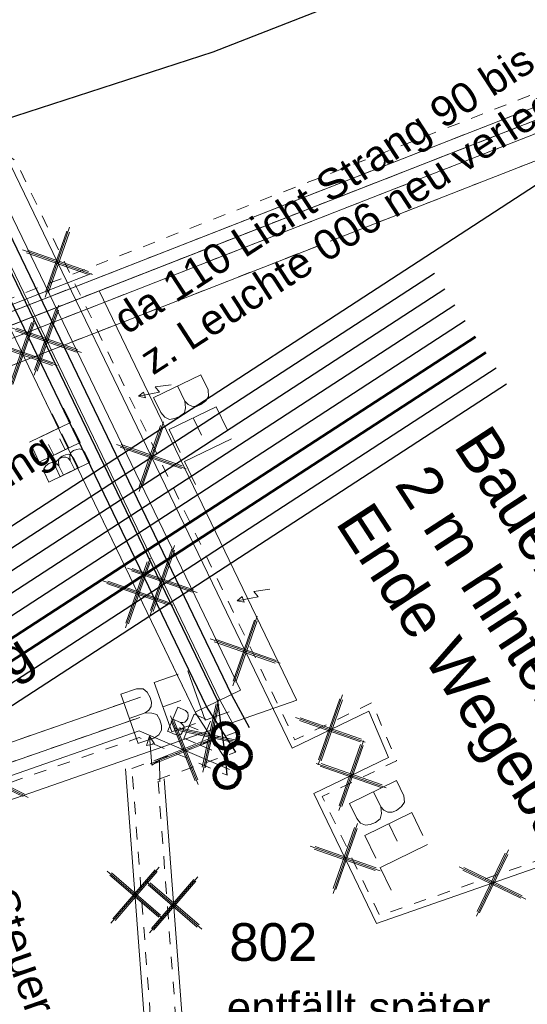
# Model space of a CAD drawing. Header units: metres. Extents: x -502 to 161, y -108 to 174.
# Tile 667 of 776: x -69.52 to -65.48, y 85.22 to 93.05. Entities that reach past the tile are written whole.
import ezdxf

# ---------------------------------------------------------------- set-up
doc = ezdxf.new("R2010")
doc.units = ezdxf.units.M
doc.header["$LTSCALE"] = 0.1
for name, pattern in [('102', [101.6, 101.6, 0]), ('2-1', [0.17, 0.06, -0.025, 0.06, -0.025]), ('202', [0.132, 0.0875, -0.019, 0.0065, -0.019]), ('3', [0.27, 0.1, -0.035, 0.1, -0.035])]:
    doc.linetypes.add(name, pattern=pattern)
for name, color, linetype in [('BRI31-005.05-5p02-Koordinierung Lageplan 4. BA ZOB West 2022-06-15', 7, 'Continuous'), ('BRI31-005.06-5f07-Koordinierung Lageplan 4. BA ZOB Fernbusbahnh', 7, 'Continuous'), ('BRI31-005.07-5f08-Koordinierung Lageplan 4. BA Radstation - Seeterrasse 2023-05-31', 7, 'Continuous'), ('BRI32-005.03-5f06-Koordinierung Schemaplan 4 BA ZOB Teilbereich 2 Ost - Bahnhofsallee 2023-01-21', 7, 'Continuous')]:
    doc.layers.add(name, color=color, linetype=linetype)
doc.styles.add('Arial', font='arial.ttf')

# ---------------------------------------------------------------- blocks, each defined once
blk = doc.blocks.new('10011')
at = {"color": 190, "linetype": 'Continuous', "lineweight": 13, "true_color": 0x7f00ff, "transparency": 33554687}
for p, q in [((4.302568, 0.608018), (4.469535, 0.6081)), ((4.302568, 0.608018), (4.304235, 0.088154)), ((4.655568, 0.608018), (4.907582, 0.608142)), ((4.655568, 0.608018), (4.657235, 0.088154)), ((5.008568, 0.608018), (5.010235, 0.088154)), ((4.302693, 0.352595), (4.469661, 0.352677)), ((4.655694, 0.352595), (4.847467, 0.352689)), ((4.302824, 0.088154), (4.469791, 0.088236)), ((4.655824, 0.088154), (4.907837, 0.088278)), ((5.008823, 0.088154), (5.260838, 0.088278))]:
    blk.add_line(p, q, dxfattribs=at)
at = {"color": 190, "linetype": 'Continuous', "lineweight": 13, "true_color": 0x7f00ff, "transparency": 33554687, "flags": 128}
blk.add_lwpolyline([(4.469535, 0.6081), (4.530396, 0.585559), (4.557445, 0.540477), (4.569467, 0.480368), (4.566462, 0.43228), (4.546926, 0.393209), (4.513866, 0.367663), (4.469661, 0.352677), (4.531898, 0.330094), (4.573975, 0.298537), (4.585997, 0.238428), (4.581489, 0.182827), (4.567964, 0.136242), (4.52739, 0.103182), (4.469791, 0.088236)], dxfattribs=at)
blk = doc.blocks.new('1003')
at = {"color": 3, "linetype": 'Continuous', "lineweight": 13, "true_color": 0x00ff00, "transparency": 33554687}
for p, q in [((5.102667, 1.052645), (4.881648, 0.379721)), ((4.881648, 0.379721), (5.169934, 0.447014)), ((5.169934, 0.447014), (4.929696, -0.46624)), ((0, 0), (10, 0)), ((4.929696, -0.46624), (4.862429, -0.177844)), ((4.862429, -0.177844), (5.121887, -0.216297)), ((5.121887, -0.216297), (4.929696, -0.46624))]:
    blk.add_line(p, q, dxfattribs=at)
blk = doc.blocks.new('1016')
at = {"color": 7, "linetype": 'Continuous', "lineweight": 9, "transparency": 33554687}
for p, q in [((0.703072, 0.277444), (1.257444, -0.276928)), ((1.257444, 0.277444), (0.703072, -0.276928))]:
    blk.add_line(p, q, dxfattribs=at)
at = {"color": 2, "linetype": 'Continuous', "lineweight": 20, "true_color": 0xffff00, "transparency": 33554687}
for p, q in [((1.212401, 0.25319), (0.727326, -0.231885)), ((0.727326, 0.232401), (1.212401, -0.252674)), ((0.748114, 0.25319), (1.23319, -0.231885)), ((1.23319, 0.232401), (0.748114, -0.252674))]:
    blk.add_line(p, q, dxfattribs=at)

msp = doc.modelspace()

# ---------------------------------------------------------------- linework, layer by layer
at = {"layer": 'BRI31-005.05-5p02-Koordinierung Lageplan 4. BA ZOB West 2022-06-15', "color": 3, "linetype": 'Continuous', "lineweight": 18, "true_color": 0x00ff00, "transparency": 33554687, "flags": 128}
msp.add_lwpolyline([(-68.8826, 90.8965), (-73.2841, 89.176), (-82.3221, 84.224), (-87.2061, 81.706), (-95.3491, 78.326), (-102.5731, 75.366)], dxfattribs=at)
at = {"layer": 'BRI31-005.06-5f07-Koordinierung Lageplan 4. BA ZOB Fernbusbahnh', "color": 3, "linetype": 'Continuous', "lineweight": 13, "true_color": 0x00ff00, "transparency": 33554687, "flags": 128}
msp.add_lwpolyline([(-68.8826, 90.8965), (-73.2841, 89.176), (-82.3221, 84.224), (-87.2061, 81.706), (-95.3491, 78.326), (-102.5731, 75.366)], dxfattribs=at)
at = {"layer": 'BRI31-005.06-5f07-Koordinierung Lageplan 4. BA ZOB Fernbusbahnh', "color": 7, "linetype": 'Continuous', "lineweight": 13, "transparency": 33554687, "flags": 128}
for points in [[(-337.0532, -53.9064), (-337.0532, -53.9064, 0.024076), (-333.1238, -51.3598), (-333.1238, -51.3598, -0.090571), (-316.4479, -43.4613, 0.047347), (-281.8414, -30.5866), (-279.0774, -29.2177, 0.045809), (-264.2236, -20.0711), (-198.5943, 29.1583, -0.054812), (-181.5862, 39.2166), (-181.5862, 39.2166, -0.038475), (-159.1772, 47.3364), (-159.1772, 47.3364, 0.039395), (-137.757, 55.1407), (-137.1917, 55.4002), (-137.1917, 55.4002, 0.064343), (-127.4456, 61.5203), (-127.4456, 61.5203), (-122.5713, 65.5358, -0.170872), (-88.3305, 78.0588), (-82.2819, 78.4363), (-80.567, 79.7085), (-70.9803, 86.8206), (-68.5554, 87.6664)], [(-279.0108, -29.3521, 0.045809), (-264.1336, -20.1911), (-198.5043, 29.0383), (-198.5043, 29.0383, -0.054812), (-181.5244, 39.0799), (-181.5244, 39.0799, -0.038475), (-159.1371, 47.1919), (-159.1371, 47.1919, 0.039395), (-137.6945, 55.0043), (-137.6945, 55.0043), (-137.129, 55.2639, 0.064344), (-127.3502, 61.4045), (-122.476, 65.42), (-122.476, 65.42, -0.17089), (-88.3249, 77.9089), (-88.3249, 77.9089), (-82.2282, 78.2893), (-80.4776, 79.5881), (-70.9093, 86.6865), (-68.5609, 87.5056)]]:
    msp.add_lwpolyline(points, format="xyb", dxfattribs=at)
at = {"layer": 'BRI31-005.07-5f08-Koordinierung Lageplan 4. BA Radstation - Seeterrasse 2023-05-31', "color": 190, "linetype": 'Continuous', "lineweight": 30, "true_color": 0x7f00ff, "transparency": 33554687}
msp.add_line((-75.6121, 85.107), (-58.91, 95.9652), dxfattribs=at)
msp.add_line((-75.6121, 85.107), (-58.91, 95.9652), dxfattribs=at)
at = {"layer": 'BRI31-005.07-5f08-Koordinierung Lageplan 4. BA Radstation - Seeterrasse 2023-05-31', "color": 3, "linetype": 'Continuous', "lineweight": 30, "true_color": 0x00ff00, "transparency": 33554687}
for p, q in [((-66.2182, 91.0348), (-78.8243, 82.8387)), ((-66.2182, 91.0348), (-78.8243, 82.8387)), ((-66.1365, 90.909), (-78.7603, 82.7014)), ((-66.1365, 90.909), (-78.7603, 82.7014)), ((-66.0547, 90.7833), (-78.6963, 82.5641)), ((-66.0547, 90.7833), (-78.6963, 82.5641)), ((-65.9729, 90.6575), (-78.6323, 82.4268)), ((-65.9729, 90.6575), (-78.6323, 82.4268))]:
    msp.add_line(p, q, dxfattribs=at)
at = {"layer": 'BRI31-005.07-5f08-Koordinierung Lageplan 4. BA Radstation - Seeterrasse 2023-05-31', "color": 1, "linetype": 'Continuous', "lineweight": 50, "true_color": 0xff0000, "transparency": 33554687}
for p, q in [((-74.5555, 84.8985), (-65.8912, 90.5317)), ((-74.5555, 84.8985), (-65.8912, 90.5317)), ((-74.4571, 84.7835), (-65.8094, 90.406)), ((-74.4571, 84.7835), (-65.8094, 90.406))]:
    msp.add_line(p, q, dxfattribs=at)
at = {"layer": 'BRI31-005.07-5f08-Koordinierung Lageplan 4. BA Radstation - Seeterrasse 2023-05-31', "color": 190, "linetype": '2-1', "lineweight": 13, "true_color": 0x7f00ff, "transparency": 33554687}
for p, q in [((-68.6229, 87.0995), (-67.6907, 87.4246)), ((-68.6229, 87.0995), (-67.6907, 87.4246)), ((-68.4159, 87.0128), (-67.7961, 87.229)), ((-68.4159, 87.0128), (-67.7961, 87.229)), ((-66.5269, 59.0125), (-68.6229, 87.0995)), ((-66.5269, 59.0125), (-68.6229, 87.0995)), ((-66.3238, 58.9775), (-68.4159, 87.0128)), ((-66.3238, 58.9775), (-68.4159, 87.0128))]:
    msp.add_line(p, q, dxfattribs=at)
at = {"layer": 'BRI31-005.07-5f08-Koordinierung Lageplan 4. BA Radstation - Seeterrasse 2023-05-31', "color": 255, "linetype": 'Continuous', "lineweight": 9, "transparency": 33554687}
for p, q in [((-68.6728, 87.0957), (-66.5768, 59.0088)), ((-68.6728, 87.0957), (-66.5768, 59.0088)), ((-68.366, 87.0165), (-66.2739, 58.9812)), ((-68.366, 87.0165), (-66.2739, 58.9812))]:
    msp.add_line(p, q, dxfattribs=at)
at = {"layer": 'BRI31-005.07-5f08-Koordinierung Lageplan 4. BA Radstation - Seeterrasse 2023-05-31', "color": 250, "linetype": '202', "lineweight": 20, "true_color": 0x333333, "transparency": 33554687, "flags": 128}
for points in [[(-70.0247, 90.6646), (-65.4511, 92.452), (-55.0821, 96.522), (-42.6441, 101.681), (-20.7951, 110.017), (-6.6431, 115.584), (-3.4031, 116.714), (2.0489, 118.862), (8.3629, 121.302), (16.1269, 124.322), (23.7789, 127.302), (31.9909, 130.502), (38.9179, 133.37), (40.6409, 134.576), (40.7549, 134.412), (39.0139, 133.194), (32.0649, 130.316), (23.8509, 127.116), (16.1989, 124.136), (8.4349, 121.116), (2.1209, 118.676), (-3.3331, 116.526), (-6.5731, 115.396), (-20.7231, 109.831), (-42.5701, 101.495), (-55.0081, 96.336), (-65.3791, 92.266), (-69.9494, 90.4795)], [(-70.0247, 90.6646), (-65.4511, 92.452), (-55.0821, 96.522), (-42.6441, 101.681), (-20.7951, 110.017), (-6.6431, 115.584), (-3.4031, 116.714), (2.0489, 118.862), (8.3629, 121.302), (16.1269, 124.322), (23.7789, 127.302), (31.9909, 130.502), (38.9179, 133.37), (40.6409, 134.576), (40.7549, 134.412), (39.0139, 133.194), (32.0649, 130.316), (23.8509, 127.116), (16.1989, 124.136), (8.4349, 121.116), (2.1209, 118.676), (-3.3331, 116.526), (-6.5731, 115.396), (-20.7231, 109.831), (-42.5701, 101.495), (-55.0081, 96.336), (-65.3791, 92.266), (-69.9494, 90.4795)], [(-169.7821, 35.816), (-164.9401, 37.647), (-156.9121, 41.076), (-147.2831, 45.145), (-141.2451, 48.064), (-136.3331, 50.73), (-132.3771, 55.512), (-127.5111, 61.662), (-125.4401, 64.186), (-122.6721, 66.481), (-120.3381, 67.894), (-117.0681, 69.455), (-110.1371, 72.307), (-102.5741, 75.367), (-95.3481, 78.327), (-87.2051, 81.706), (-82.3221, 84.224), (-73.2841, 89.176), (-65.3801, 92.266), (-55.0081, 96.337), (-42.5711, 101.496), (-24.2771, 108.475), (-23.6281, 108.616), (-22.7791, 108.939), (-21.2271, 109.532), (-20.7311, 109.828), (-6.5731, 115.397), (-3.3331, 116.527), (2.1199, 118.676), (8.4349, 121.116), (16.1989, 124.136), (23.8509, 127.116), (32.0649, 130.317), (39.0129, 133.194), (40.7549, 134.413), (40.9269, 134.167), (39.1589, 132.93), (32.1769, 130.039), (23.9589, 126.836), (16.3069, 123.856), (8.5429, 120.836), (2.2299, 118.396), (-3.2291, 116.245), (-6.4691, 115.115), (-20.5991, 109.558), (-21.0951, 109.262), (-22.6731, 108.659), (-23.5421, 108.328), (-24.1911, 108.187), (-42.4611, 101.218), (-54.8961, 96.059), (-65.2701, 91.986), (-73.1561, 88.904), (-82.1821, 83.96), (-87.0791, 81.434), (-95.2341, 78.049), (-102.4601, 75.089), (-110.0231, 72.029), (-116.9461, 69.181), (-120.1961, 67.63), (-122.4981, 66.235), (-125.2261, 63.974), (-127.2771, 61.474), (-132.1431, 55.324), (-136.1391, 50.494), (-141.1091, 47.796), (-147.1591, 44.871), (-156.7941, 40.8), (-164.8281, 37.369), (-169.6761, 35.536), (-169.7821, 35.816)], [(-169.7821, 35.816), (-164.9401, 37.647), (-156.9121, 41.076), (-147.2831, 45.145), (-141.2451, 48.064), (-136.3331, 50.73), (-132.3771, 55.512), (-127.5111, 61.662), (-125.4401, 64.186), (-122.6721, 66.481), (-120.3381, 67.894), (-117.0681, 69.455), (-110.1371, 72.307), (-102.5741, 75.367), (-95.3481, 78.327), (-87.2051, 81.706), (-82.3221, 84.224), (-73.2841, 89.176), (-65.3801, 92.266), (-55.0081, 96.337), (-42.5711, 101.496), (-24.2771, 108.475), (-23.6281, 108.616), (-22.7791, 108.939), (-21.2271, 109.532), (-20.7311, 109.828), (-6.5731, 115.397), (-3.3331, 116.527), (2.1199, 118.676), (8.4349, 121.116), (16.1989, 124.136), (23.8509, 127.116), (32.0649, 130.317), (39.0129, 133.194), (40.7549, 134.413), (40.9269, 134.167), (39.1589, 132.93), (32.1769, 130.039), (23.9589, 126.836), (16.3069, 123.856), (8.5429, 120.836), (2.2299, 118.396), (-3.2291, 116.245), (-6.4691, 115.115), (-20.5991, 109.558), (-21.0951, 109.262), (-22.6731, 108.659), (-23.5421, 108.328), (-24.1911, 108.187), (-42.4611, 101.218), (-54.8961, 96.059), (-65.2701, 91.986), (-73.1561, 88.904), (-82.1821, 83.96), (-87.0791, 81.434), (-95.2341, 78.049), (-102.4601, 75.089), (-110.0231, 72.029), (-116.9461, 69.181), (-120.1961, 67.63), (-122.4981, 66.235), (-125.2261, 63.974), (-127.2771, 61.474), (-132.1431, 55.324), (-136.1391, 50.494), (-141.1091, 47.796), (-147.1591, 44.871), (-156.7941, 40.8), (-164.8281, 37.369), (-169.6761, 35.536), (-169.7821, 35.816)], [(-69.9858, 90.5726), (-65.4151, 92.359), (-55.0451, 96.429), (-42.6071, 101.588), (-24.3061, 108.571), (-23.6481, 108.714), (-23.6061, 108.518), (-24.2481, 108.379), (-42.5331, 101.402), (-54.9711, 96.243), (-65.3431, 92.173), (-69.913, 90.3865)], [(-69.9858, 90.5726), (-65.4151, 92.359), (-55.0451, 96.429), (-42.6071, 101.588), (-24.3061, 108.571), (-23.6481, 108.714), (-23.6061, 108.518), (-24.2481, 108.379), (-42.5331, 101.402), (-54.9711, 96.243), (-65.3431, 92.173), (-69.913, 90.3865)]]:
    msp.add_lwpolyline(points, dxfattribs=at)
at = {"layer": 'BRI31-005.07-5f08-Koordinierung Lageplan 4. BA Radstation - Seeterrasse 2023-05-31', "color": 190, "linetype": 'Continuous', "lineweight": 30, "true_color": 0x7f00ff, "transparency": 33554687, "flags": 128}
for points in [[(-67.7961, 87.229), (-68.0291, 87.591), (-69.8741, 91.415), (-70.4001, 91.84), (-71.0981, 91.978), (-71.4281, 91.912), (-72.7341, 91.532), (-81.1341, 88.787), (-81.8171, 88.566), (-99.2421, 81.556), (-99.7091, 81.654), (-100.1101, 82.264), (-100.5571, 84.008), (-101.5081, 87.723), (-109.1201, 111.977), (-113.1851, 124.41), (-122.9391, 125.054), (-137.6481, 125.811), (-146.3071, 127.052), (-163.7871, 124.714), (-174.3411, 125.558), (-183.5081, 124)], [(-67.7961, 87.229), (-68.0291, 87.591), (-69.8741, 91.415), (-70.4001, 91.84), (-71.0981, 91.978), (-71.4281, 91.912), (-72.7341, 91.532), (-81.1341, 88.787), (-81.8171, 88.566), (-99.2421, 81.556), (-99.7091, 81.654), (-100.1101, 82.264), (-100.5571, 84.008), (-101.5081, 87.723), (-109.1201, 111.977), (-113.1851, 124.41), (-122.9391, 125.054), (-137.6481, 125.811), (-146.3071, 127.052), (-163.7871, 124.714), (-174.3411, 125.558), (-183.5081, 124)], [(-69.7441, 92.223), (-67.9771, 92.795), (-65.0971, 93.922), (-43.0211, 102.559), (-42.7871, 102.84), (-42.3881, 103.11)], [(-69.7441, 92.223), (-67.9771, 92.795), (-65.0971, 93.922), (-43.0211, 102.559), (-42.7871, 102.84), (-42.3881, 103.11)], [(-138.9361, 90.322), (-102.4001, 91.23), (-101.3161, 87.777), (-99.9241, 82.346), (-99.5871, 81.832), (-99.2601, 81.764), (-95.4401, 83.301), (-81.8911, 88.752), (-81.1711, 88.901), (-72.7711, 91.646), (-71.4611, 92.121), (-71.1161, 92.179), (-70.5501, 92.101), (-70.0111, 91.976), (-69.6761, 91.51), (-67.8311, 87.686), (-67.6907, 87.4246)], [(-138.9361, 90.322), (-102.4001, 91.23), (-101.3161, 87.777), (-99.9241, 82.346), (-99.5871, 81.832), (-99.2601, 81.764), (-95.4401, 83.301), (-81.8911, 88.752), (-81.1711, 88.901), (-72.7711, 91.646), (-71.4611, 92.121), (-71.1161, 92.179), (-70.5501, 92.101), (-70.0111, 91.976), (-69.6761, 91.51), (-67.8311, 87.686), (-67.6907, 87.4246)], [(-67.867, 87.0454), (-67.8781, 87.194), (-67.9391, 87.634), (-69.7841, 91.458), (-70.1131, 91.748)], [(-67.867, 87.0454), (-67.8781, 87.194), (-67.9391, 87.634), (-69.7841, 91.458), (-70.1131, 91.748)]]:
    msp.add_lwpolyline(points, dxfattribs=at)
at = {"layer": 'BRI31-005.07-5f08-Koordinierung Lageplan 4. BA Radstation - Seeterrasse 2023-05-31', "color": 255, "linetype": 'Continuous', "lineweight": 9, "transparency": 33554687, "flags": 128}
for points in [[(-183.4914, 123.9014), (-174.3367, 125.4573), (-163.7844, 124.6135), (-146.3076, 126.951), (-137.6578, 125.7114), (-122.945, 124.9542), (-113.2592, 124.3147), (-109.2153, 111.9465), (-101.6043, 87.6956), (-100.654, 83.9832), (-100.2028, 82.223), (-99.77, 81.5646), (-99.2329, 81.4519), (-81.783, 88.4719), (-81.1032, 88.6919), (-72.7046, 91.4364), (-71.4043, 91.8148), (-71.098, 91.876), (-70.4437, 91.7467), (-69.9544, 91.3513), (-68.1165, 87.542), (-67.8802, 87.1748)], [(-183.4914, 123.9014), (-174.3367, 125.4573), (-163.7844, 124.6135), (-146.3076, 126.951), (-137.6578, 125.7114), (-122.945, 124.9542), (-113.2592, 124.3147), (-109.2153, 111.9465), (-101.6043, 87.6956), (-100.654, 83.9832), (-100.2028, 82.223), (-99.77, 81.5646), (-99.2329, 81.4519), (-81.783, 88.4719), (-81.1032, 88.6919), (-72.7046, 91.4364), (-71.4043, 91.8148), (-71.098, 91.876), (-70.4437, 91.7467), (-69.9544, 91.3513), (-68.1165, 87.542), (-67.8802, 87.1748)], [(-67.7788, 87.3773), (-67.9202, 87.6406), (-69.7624, 91.4587), (-70.0704, 91.8871), (-70.5683, 92.0026), (-71.1146, 92.0778), (-71.4356, 92.0239), (-72.7385, 91.5514), (-81.1454, 88.8042), (-81.8621, 88.6559), (-95.4028, 83.2082), (-99.2509, 81.6599), (-99.648, 81.7425), (-100.0169, 82.3051), (-101.4123, 87.7496), (-102.473, 91.1282), (-138.9336, 90.222)], [(-67.7788, 87.3773), (-67.9202, 87.6406), (-69.7624, 91.4587), (-70.0704, 91.8871), (-70.5683, 92.0026), (-71.1146, 92.0778), (-71.4356, 92.0239), (-72.7385, 91.5514), (-81.1454, 88.8042), (-81.8621, 88.6559), (-95.4028, 83.2082), (-99.2509, 81.6599), (-99.648, 81.7425), (-100.0169, 82.3051), (-101.4123, 87.7496), (-102.473, 91.1282), (-138.9336, 90.222)], [(-68.9443, 91.0333), (-73.3473, 89.3124), (-82.3926, 84.3562), (-87.2692, 81.8424), (-95.4062, 78.4642), (-102.63, 75.5053), (-110.193, 72.4453), (-117.1284, 69.5927), (-120.4109, 68.0261), (-122.166, 66.963), (-122.6358, 66.8593), (-122.7636, 66.8426)], [(-68.9443, 91.0333), (-73.3473, 89.3124), (-82.3926, 84.3562), (-87.2692, 81.8424), (-95.4062, 78.4642), (-102.63, 75.5053), (-110.193, 72.4453), (-117.1284, 69.5927), (-120.4109, 68.0261), (-122.166, 66.963), (-122.6358, 66.8593), (-122.7636, 66.8426)]]:
    msp.add_lwpolyline(points, dxfattribs=at)
at = {"layer": 'BRI31-005.07-5f08-Koordinierung Lageplan 4. BA Radstation - Seeterrasse 2023-05-31', "color": 250, "linetype": '102', "lineweight": 13, "true_color": 0x333333, "transparency": 33554687, "flags": 128}
for points in [[(18.5229, 125.041), (18.5599, 124.733), (16.3069, 123.856), (8.5429, 120.836), (2.2299, 118.396), (-3.2291, 116.245), (-6.4691, 115.115), (-20.5991, 109.558), (-21.0951, 109.262), (-22.6731, 108.659), (-23.5421, 108.328), (-24.1911, 108.187), (-42.4611, 101.218), (-54.8961, 96.059), (-65.2701, 91.986), (-73.1561, 88.904), (-82.1821, 83.96), (-87.0791, 81.434), (-95.2341, 78.049), (-102.4601, 75.089), (-110.0231, 72.029), (-116.9461, 69.181), (-120.1961, 67.63), (-122.4981, 66.235), (-125.2261, 63.974), (-127.2771, 61.474), (-132.1431, 55.324), (-136.1391, 50.494), (-141.1091, 47.796), (-147.1591, 44.871), (-156.7941, 40.8), (-164.8281, 37.369), (-169.6761, 35.536), (-169.7821, 35.816), (-164.9401, 37.647), (-156.9121, 41.076), (-147.2831, 45.145), (-141.2451, 48.064), (-136.3331, 50.73), (-132.3771, 55.512), (-127.5111, 61.662), (-125.4401, 64.186), (-122.6721, 66.481), (-120.3381, 67.894), (-117.0681, 69.455), (-110.1371, 72.307), (-102.5741, 75.367), (-95.3481, 78.327), (-87.2051, 81.706), (-82.3221, 84.224), (-73.2841, 89.176), (-71.0607, 90.0451)], [(18.5229, 125.041), (18.5599, 124.733), (16.3069, 123.856), (8.5429, 120.836), (2.2299, 118.396), (-3.2291, 116.245), (-6.4691, 115.115), (-20.5991, 109.558), (-21.0951, 109.262), (-22.6731, 108.659), (-23.5421, 108.328), (-24.1911, 108.187), (-42.4611, 101.218), (-54.8961, 96.059), (-65.2701, 91.986), (-73.1561, 88.904), (-82.1821, 83.96), (-87.0791, 81.434), (-95.2341, 78.049), (-102.4601, 75.089), (-110.0231, 72.029), (-116.9461, 69.181), (-120.1961, 67.63), (-122.4981, 66.235), (-125.2261, 63.974), (-127.2771, 61.474), (-132.1431, 55.324), (-136.1391, 50.494), (-141.1091, 47.796), (-147.1591, 44.871), (-156.7941, 40.8), (-164.8281, 37.369), (-169.6761, 35.536), (-169.7821, 35.816), (-164.9401, 37.647), (-156.9121, 41.076), (-147.2831, 45.145), (-141.2451, 48.064), (-136.3331, 50.73), (-132.3771, 55.512), (-127.5111, 61.662), (-125.4401, 64.186), (-122.6721, 66.481), (-120.3381, 67.894), (-117.0681, 69.455), (-110.1371, 72.307), (-102.5741, 75.367), (-95.3481, 78.327), (-87.2051, 81.706), (-82.3221, 84.224), (-73.2841, 89.176), (-71.0607, 90.0451)], [(-71.0607, 90.0451), (-65.3801, 92.266), (-55.0081, 96.337), (-42.5711, 101.496), (-24.2771, 108.475), (-23.6281, 108.616), (-22.7791, 108.939), (-21.2271, 109.532), (-20.7311, 109.828), (-6.5731, 115.397), (-3.3331, 116.527), (2.1199, 118.676), (8.4349, 121.116), (16.1989, 124.136), (18.5229, 125.041)], [(-71.0607, 90.0451), (-65.3801, 92.266), (-55.0081, 96.337), (-42.5711, 101.496), (-24.2771, 108.475), (-23.6281, 108.616), (-22.7791, 108.939), (-21.2271, 109.532), (-20.7311, 109.828), (-6.5731, 115.397), (-3.3331, 116.527), (2.1199, 118.676), (8.4349, 121.116), (16.1989, 124.136), (18.5229, 125.041)]]:
    msp.add_lwpolyline(points, dxfattribs=at)
at = {"layer": 'BRI31-005.07-5f08-Koordinierung Lageplan 4. BA Radstation - Seeterrasse 2023-05-31', "color": 3, "linetype": 'Continuous', "lineweight": 13, "true_color": 0x00ff00, "transparency": 33554687, "flags": 128}
for points in [[(-12.1155, 113.3238), (-20.7591, 109.924), (-42.6071, 101.588), (-55.0451, 96.429), (-65.4151, 92.359), (-68.9261, 90.9867)], [(-12.1155, 113.3238), (-20.7591, 109.924), (-42.6071, 101.588), (-55.0451, 96.429), (-65.4151, 92.359), (-68.9261, 90.9867)], [(-11.8646, 113.3149), (-20.7231, 109.831), (-21.2211, 109.534), (-21.6201, 109.382), (-22.8101, 108.927), (-23.6112, 108.5966), (-24.2771, 108.475), (-42.5701, 101.495), (-55.0081, 96.336), (-65.3791, 92.266), (-68.8826, 90.8965)], [(-11.8646, 113.3149), (-20.7231, 109.831), (-21.2211, 109.534), (-21.6201, 109.382), (-22.8101, 108.927), (-23.6112, 108.5966), (-24.2771, 108.475), (-42.5701, 101.495), (-55.0081, 96.336), (-65.3791, 92.266), (-68.8826, 90.8965)], [(-68.9261, 90.9867), (-73.3261, 89.267), (-82.3691, 84.312), (-87.2481, 81.797), (-95.3871, 78.418), (-102.6111, 75.459), (-110.1741, 72.399), (-117.1081, 69.547), (-120.3871, 67.982), (-122.1471, 66.916), (-122.6271, 66.81), (-122.7571, 66.793)], [(-68.9261, 90.9867), (-73.3261, 89.267), (-82.3691, 84.312), (-87.2481, 81.797), (-95.3871, 78.418), (-102.6111, 75.459), (-110.1741, 72.399), (-117.1081, 69.547), (-120.3871, 67.982), (-122.1471, 66.916), (-122.6271, 66.81), (-122.7571, 66.793)], [(-68.8826, 90.8965), (-73.2841, 89.176), (-82.3221, 84.224), (-87.2061, 81.706), (-95.3491, 78.326), (-102.5731, 75.366)], [(-68.8826, 90.8965), (-73.2841, 89.176), (-82.3221, 84.224), (-87.2061, 81.706), (-95.3491, 78.326), (-102.5731, 75.366)]]:
    msp.add_lwpolyline(points, dxfattribs=at)
at = {"layer": 'BRI31-005.07-5f08-Koordinierung Lageplan 4. BA Radstation - Seeterrasse 2023-05-31', "color": 250, "linetype": '102', "lineweight": 9, "true_color": 0x333333, "transparency": 33554687, "flags": 128}
for points in [[(-169.8181, 35.91), (-164.9771, 37.739), (-156.9521, 41.168), (-147.3241, 45.237), (-141.2911, 48.153), (-136.3971, 50.809), (-132.4541, 55.575), (-127.5881, 61.725), (-125.5121, 64.257), (-122.7311, 66.562), (-120.3871, 67.982), (-117.1081, 69.547), (-110.1741, 72.399), (-102.6111, 75.459), (-95.3871, 78.418), (-87.2481, 81.797), (-82.3691, 84.312), (-73.3261, 89.267), (-65.4151, 92.359), (-55.0451, 96.429), (-42.6071, 101.588), (-24.3061, 108.571), (-23.6481, 108.714), (-23.6061, 108.518), (-24.2481, 108.379), (-42.5331, 101.402), (-54.9711, 96.243), (-65.3431, 92.173), (-73.2421, 89.085), (-82.2751, 84.136), (-87.1641, 81.615), (-95.3111, 78.234), (-102.5351, 75.273), (-110.0981, 72.213), (-117.0261, 69.365), (-120.2911, 67.806), (-122.6151, 66.398), (-125.3701, 64.115), (-127.4321, 61.599), (-132.2981, 55.449), (-136.2671, 50.651), (-141.1991, 47.975), (-147.2421, 45.055), (-156.8741, 40.984), (-164.9031, 37.553), (-169.7481, 35.722), (-169.8181, 35.91)], [(-169.8181, 35.91), (-164.9771, 37.739), (-156.9521, 41.168), (-147.3241, 45.237), (-141.2911, 48.153), (-136.3971, 50.809), (-132.4541, 55.575), (-127.5881, 61.725), (-125.5121, 64.257), (-122.7311, 66.562), (-120.3871, 67.982), (-117.1081, 69.547), (-110.1741, 72.399), (-102.6111, 75.459), (-95.3871, 78.418), (-87.2481, 81.797), (-82.3691, 84.312), (-73.3261, 89.267), (-65.4151, 92.359), (-55.0451, 96.429), (-42.6071, 101.588), (-24.3061, 108.571), (-23.6481, 108.714), (-23.6061, 108.518), (-24.2481, 108.379), (-42.5331, 101.402), (-54.9711, 96.243), (-65.3431, 92.173), (-73.2421, 89.085), (-82.2751, 84.136), (-87.1641, 81.615), (-95.3111, 78.234), (-102.5351, 75.273), (-110.0981, 72.213), (-117.0261, 69.365), (-120.2911, 67.806), (-122.6151, 66.398), (-125.3701, 64.115), (-127.4321, 61.599), (-132.2981, 55.449), (-136.2671, 50.651), (-141.1991, 47.975), (-147.2421, 45.055), (-156.8741, 40.984), (-164.9031, 37.553), (-169.7481, 35.722), (-169.8181, 35.91)], [(-68.1191, 87.547), (-69.9641, 91.371), (-69.6041, 91.545), (-67.7591, 87.721), (-68.1191, 87.547)], [(-68.1191, 87.547), (-69.9641, 91.371), (-69.6041, 91.545), (-67.7591, 87.721), (-68.1191, 87.547)]]:
    msp.add_lwpolyline(points, dxfattribs=at)
at = {"layer": 'BRI31-005.07-5f08-Koordinierung Lageplan 4. BA Radstation - Seeterrasse 2023-05-31', "color": 255, "linetype": 'Continuous', "lineweight": 9, "transparency": 33554687, "flags": 128}
for points in [[(0.4166, 108.0286), (0.8514, 106.9258), (0.8514, 106.9258, -0.003698), (-15.6521, 100.5598), (-15.6521, 100.5598), (-19.5931, 102.3354), (-19.7137, 103.8327), (-20.1124, 103.8006), (-19.9799, 102.1556), (-33.1149, 97.5744), (-42.3385, 94.3573), (-42.8125, 95.7163), (-43.1902, 95.5846), (-42.7162, 94.2256), (-66.6785, 85.868), (-67.1763, 86.8997), (-66.5836, 87.1856), (-66.7406, 87.554), (-67.3501, 87.2599), (-69.5875, 91.8972), (-70.8396, 92.7192)], [(0.4166, 108.0286), (0.8514, 106.9258), (0.8514, 106.9258, -0.003698), (-15.6521, 100.5598), (-15.6521, 100.5598), (-19.5931, 102.3354), (-19.7137, 103.8327), (-20.1124, 103.8006), (-19.9799, 102.1556), (-33.1149, 97.5744), (-42.3385, 94.3573), (-42.8125, 95.7163), (-43.1902, 95.5846), (-42.7162, 94.2256), (-66.6785, 85.868), (-67.1763, 86.8997), (-66.5836, 87.1856), (-66.7406, 87.554), (-67.3501, 87.2599), (-69.5875, 91.8972), (-70.8396, 92.7192)], [(-67.8473, 87.0913), (-68.5646, 87.3984), (-70.8619, 86.5971), (-80.418, 79.5077), (-82.1924, 78.1914), (-88.3211, 77.8089, 0.170942), (-122.4189, 65.3375), (-127.2914, 61.3235), (-127.2914, 61.3235, -0.064309), (-137.087, 55.1731), (-137.087, 55.1731), (-137.6528, 54.9135), (-137.6528, 54.9135, -0.039396), (-159.1106, 47.0954), (-159.1106, 47.0954, 0.038849), (-181.6942, 38.8932)], [(-67.8473, 87.0913), (-68.5646, 87.3984), (-70.8619, 86.5971), (-80.418, 79.5077), (-82.1924, 78.1914), (-88.3211, 77.8089, 0.170942), (-122.4189, 65.3375), (-127.2914, 61.3235), (-127.2914, 61.3235, -0.064309), (-137.087, 55.1731), (-137.087, 55.1731), (-137.6528, 54.9135), (-137.6528, 54.9135, -0.039396), (-159.1106, 47.0954), (-159.1106, 47.0954, 0.038849), (-181.6942, 38.8932)]]:
    msp.add_lwpolyline(points, format="xyb", dxfattribs=at)
at = {"layer": 'BRI31-005.07-5f08-Koordinierung Lageplan 4. BA Radstation - Seeterrasse 2023-05-31', "color": 190, "linetype": '3', "lineweight": 13, "true_color": 0x7f00ff, "transparency": 33554687, "flags": 128}
for points in [[(-70.8121, 92.761), (-69.5484, 91.9314), (-67.3268, 87.3267), (-66.7152, 87.6218), (-66.5189, 87.1613), (-67.1095, 86.8764), (-66.6529, 85.9299), (-42.7799, 94.2563), (-43.2539, 95.6153), (-42.7818, 95.78), (-42.3078, 94.421), (-33.1313, 97.6216), (-20.0328, 102.1901), (-20.1663, 103.8464), (-19.6679, 103.8866), (-19.5456, 102.3689), (-15.6504, 100.6138), (-15.6504, 100.6138, 0.003683), (0.7865, 106.9539), (0.7865, 106.9539), (0.3701, 108.0102)], [(-70.8121, 92.761), (-69.5484, 91.9314), (-67.3268, 87.3267), (-66.7152, 87.6218), (-66.5189, 87.1613), (-67.1095, 86.8764), (-66.6529, 85.9299), (-42.7799, 94.2563), (-43.2539, 95.6153), (-42.7818, 95.78), (-42.3078, 94.421), (-33.1313, 97.6216), (-20.0328, 102.1901), (-20.1663, 103.8464), (-19.6679, 103.8866), (-19.5456, 102.3689), (-15.6504, 100.6138), (-15.6504, 100.6138, 0.003683), (0.7865, 106.9539), (0.7865, 106.9539), (0.3701, 108.0102)], [(-181.4626, 38.9432), (-181.4626, 38.9432, -0.038479), (-159.0944, 47.048), (-159.0944, 47.048, 0.039391), (-137.632, 54.868), (-137.0663, 55.1276), (-137.0663, 55.1276, 0.06431), (-127.2596, 61.2849), (-127.2596, 61.2849), (-122.3806, 65.3043), (-122.3806, 65.3043, -0.170908), (-88.3193, 77.7589), (-88.3193, 77.7589), (-82.1746, 78.1424), (-80.3883, 79.4676), (-70.8383, 86.5524), (-68.5665, 87.3448), (-67.867, 87.0454)], [(-181.4626, 38.9432), (-181.4626, 38.9432, -0.038479), (-159.0944, 47.048), (-159.0944, 47.048, 0.039391), (-137.632, 54.868), (-137.0663, 55.1276), (-137.0663, 55.1276, 0.06431), (-127.2596, 61.2849), (-127.2596, 61.2849), (-122.3806, 65.3043), (-122.3806, 65.3043, -0.170908), (-88.3193, 77.7589), (-88.3193, 77.7589), (-82.1746, 78.1424), (-80.3883, 79.4676), (-70.8383, 86.5524), (-68.5665, 87.3448), (-67.867, 87.0454)]]:
    msp.add_lwpolyline(points, format="xyb", dxfattribs=at)
at = {"layer": 'BRI31-005.07-5f08-Koordinierung Lageplan 4. BA Radstation - Seeterrasse 2023-05-31', "color": 32, "linetype": 'Continuous', "lineweight": 30, "true_color": 0xcc6600, "transparency": 33554687, "flags": 128}
msp.add_lwpolyline([(-65.7276, 90.2802), (-74.3588, 84.6685), (-75.3152, 83.6051, 0.225923), (-75.5962, 82.6571), (-75.2207, 80.274, 0.036988), (-74.9524, 79.1293), (-74.9524, 79.1293, -0.026796), (-74.6605, 77.9888), (-74.6605, 77.9888), (-73.7301, 73.3267), (-72.9583, 69.4599), (-70.9178, 59.2358, -0.027137), (-70.7211, 57.8669), (-70.7211, 57.8669, 0.027136), (-70.5244, 56.4981), (-70.5244, 56.4981)], format="xyb", dxfattribs=at)
msp.add_lwpolyline([(-65.7276, 90.2802), (-74.3588, 84.6685), (-75.3152, 83.6051, 0.225923), (-75.5962, 82.6571), (-75.2207, 80.274, 0.036988), (-74.9524, 79.1293), (-74.9524, 79.1293, -0.026796), (-74.6605, 77.9888), (-74.6605, 77.9888), (-73.7301, 73.3267), (-72.9583, 69.4599), (-70.9178, 59.2358, -0.027137), (-70.7211, 57.8669), (-70.7211, 57.8669, 0.027136), (-70.5244, 56.4981), (-70.5244, 56.4981)], format="xyb", dxfattribs=at)
at = {"layer": 'BRI31-005.07-5f08-Koordinierung Lageplan 4. BA Radstation - Seeterrasse 2023-05-31', "color": 114, "linetype": 'Continuous', "lineweight": 30, "true_color": 0x00994c, "transparency": 33554687, "flags": 128}
msp.add_lwpolyline([(-65.6459, 90.1545), (-74.2605, 84.5535), (-75.2037, 83.5048, 0.225923), (-75.448, 82.6805), (-75.0725, 80.2973), (-75.0725, 80.2973, 0.03707), (-74.8048, 79.1557), (-74.8048, 79.1557, -0.02688), (-74.5134, 78.0182), (-73.583, 73.356), (-72.8112, 69.4893), (-70.7707, 59.2651, -0.027102), (-70.5736, 57.8946, 0.027103)], format="xyb", dxfattribs=at)
msp.add_lwpolyline([(-65.6459, 90.1545), (-74.2605, 84.5535), (-75.2037, 83.5048, 0.225923), (-75.448, 82.6805), (-75.0725, 80.2973), (-75.0725, 80.2973, 0.03707), (-74.8048, 79.1557), (-74.8048, 79.1557, -0.02688), (-74.5134, 78.0182), (-73.583, 73.356), (-72.8112, 69.4893), (-70.7707, 59.2651, -0.027102), (-70.5736, 57.8946, 0.027103)], format="xyb", dxfattribs=at)
at = {"layer": 'BRI31-005.07-5f08-Koordinierung Lageplan 4. BA Radstation - Seeterrasse 2023-05-31', "color": 7, "linetype": '2-1', "lineweight": 13, "transparency": 33554687, "flags": 128}
for points in [[(-337.0532, -53.9064), (-337.0532, -53.9064, 0.024076), (-333.1238, -51.3598), (-333.1238, -51.3598, -0.090571), (-316.4479, -43.4613, 0.047347), (-281.8414, -30.5866), (-279.0774, -29.2177, 0.045809), (-264.2236, -20.0711), (-198.5943, 29.1583, -0.054812), (-181.5862, 39.2166), (-181.5862, 39.2166, -0.038475), (-159.1772, 47.3364), (-159.1772, 47.3364, 0.039395), (-137.757, 55.1407), (-137.1917, 55.4002), (-137.1917, 55.4002, 0.064343), (-127.4456, 61.5203), (-127.4456, 61.5203), (-122.5713, 65.5358, -0.170872), (-88.3305, 78.0588), (-82.2819, 78.4363), (-80.567, 79.7085), (-70.9803, 86.8206), (-68.5554, 87.6664)], [(-337.0532, -53.9064), (-337.0532, -53.9064, 0.024076), (-333.1238, -51.3598), (-333.1238, -51.3598, -0.090571), (-316.4479, -43.4613, 0.047347), (-281.8414, -30.5866), (-279.0774, -29.2177, 0.045809), (-264.2236, -20.0711), (-198.5943, 29.1583, -0.054812), (-181.5862, 39.2166), (-181.5862, 39.2166, -0.038475), (-159.1772, 47.3364), (-159.1772, 47.3364, 0.039395), (-137.757, 55.1407), (-137.1917, 55.4002), (-137.1917, 55.4002, 0.064343), (-127.4456, 61.5203), (-127.4456, 61.5203), (-122.5713, 65.5358, -0.170872), (-88.3305, 78.0588), (-82.2819, 78.4363), (-80.567, 79.7085), (-70.9803, 86.8206), (-68.5554, 87.6664)], [(-336.9777, -54.036), (-336.9777, -54.036, 0.024076), (-333.0362, -51.4817), (-333.0362, -51.4817, -0.090571), (-316.4091, -43.6062), (-316.4091, -43.6062, 0.047348), (-281.7755, -30.7213), (-281.7755, -30.7213), (-279.0108, -29.3521, 0.045809), (-264.1336, -20.1911), (-198.5043, 29.0383), (-198.5043, 29.0383, -0.054812), (-181.5244, 39.0799), (-181.5244, 39.0799, -0.038475), (-159.1371, 47.1919), (-159.1371, 47.1919, 0.039395), (-137.6945, 55.0043), (-137.6945, 55.0043), (-137.129, 55.2639, 0.064344), (-127.3502, 61.4045), (-122.476, 65.42), (-122.476, 65.42, -0.17089), (-88.3249, 77.9089), (-88.3249, 77.9089), (-82.2282, 78.2893), (-80.4776, 79.5881), (-70.9093, 86.6865), (-68.5609, 87.5056)], [(-336.9777, -54.036), (-336.9777, -54.036, 0.024076), (-333.0362, -51.4817), (-333.0362, -51.4817, -0.090571), (-316.4091, -43.6062), (-316.4091, -43.6062, 0.047348), (-281.7755, -30.7213), (-281.7755, -30.7213), (-279.0108, -29.3521, 0.045809), (-264.1336, -20.1911), (-198.5043, 29.0383), (-198.5043, 29.0383, -0.054812), (-181.5244, 39.0799), (-181.5244, 39.0799, -0.038475), (-159.1371, 47.1919), (-159.1371, 47.1919, 0.039395), (-137.6945, 55.0043), (-137.6945, 55.0043), (-137.129, 55.2639, 0.064344), (-127.3502, 61.4045), (-122.476, 65.42), (-122.476, 65.42, -0.17089), (-88.3249, 77.9089), (-88.3249, 77.9089), (-82.2282, 78.2893), (-80.4776, 79.5881), (-70.9093, 86.6865), (-68.5609, 87.5056)]]:
    msp.add_lwpolyline(points, format="xyb", dxfattribs=at)
at = {"layer": 'BRI31-005.07-5f08-Koordinierung Lageplan 4. BA Radstation - Seeterrasse 2023-05-31', "color": 190, "linetype": 'Continuous', "lineweight": 100, "true_color": 0x7f00ff, "transparency": 33554687}
for centre in [(-67.8796, 87.3587), (-67.8796, 87.3587), (-67.7781, 87.201), (-67.7781, 87.201), (-67.867, 87.0454), (-67.867, 87.0454)]:
    msp.add_circle(centre, 0.1, dxfattribs=at)
at = {"layer": 'BRI32-005.03-5f06-Koordinierung Schemaplan 4 BA ZOB Teilbereich 2 Ost - Bahnhofsallee 2023-01-21', "color": 114, "linetype": 'Continuous', "lineweight": 30, "true_color": 0x00994c, "transparency": 33554687, "flags": 128}
msp.add_lwpolyline([(-65.6459, 90.1545), (-74.2605, 84.5535), (-75.2037, 83.5048, 0.225923), (-75.448, 82.6805), (-75.0725, 80.2973), (-75.0725, 80.2973, 0.03707), (-74.8048, 79.1557), (-74.8048, 79.1557, -0.02688), (-74.5134, 78.0182), (-73.583, 73.356), (-72.8112, 69.4893), (-70.7707, 59.2651, -0.027102), (-70.5736, 57.8946, 0.027103)], format="xyb", dxfattribs=at)

# ---------------------------------------------------------------- block references
at = {"layer": 'BRI31-005.07-5f08-Koordinierung Lageplan 4. BA Radstation - Seeterrasse 2023-05-31', "color": 7, "transparency": 33554687}
for name, p, xscale, yscale, zscale, rotation in [('1016', (-68.8951, 90.4621), 0.75, 0.75, 0.75, 115.75634765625), ('1016', (-68.8951, 90.4621), 0.75, 0.75, 0.75, 115.75634765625), ('1003', (-68.8826, 90.8965), 0.1805973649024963, 0.1805973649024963, 0.1805973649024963, 295.7563339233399), ('1003', (-68.8826, 90.8965), 0.1805973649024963, 0.1805973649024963, 0.1805973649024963, 295.7563339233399), ('1016', (-68.9824, 89.842), 0.75, 0.75, 0.75, 115.75634765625), ('1016', (-68.9824, 89.842), 0.75, 0.75, 0.75, 115.75634765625), ('1016', (-69.8144, 91.0612), 0.75, 0.75, 0.75, 295.7563407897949), ('1016', (-69.8144, 91.0612), 0.75, 0.75, 0.75, 295.7563407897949), ('10011', (-70.0098, 93.1178), 0.800000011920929, 0.800000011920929, 0.800000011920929, 295.75634765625), ('10011', (-70.0098, 93.1178), 0.800000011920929, 0.800000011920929, 0.800000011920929, 295.75634765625), ('10011', (-67.9841, 87.6123), 0.5, 0.5, 0.5, 115.75634765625), ('10011', (-67.9841, 87.6123), 0.5, 0.5, 0.5, 115.75634765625), ('10011', (-68.0741, 87.5693), 0.5, 0.5, 0.5, 115.75634765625), ('10011', (-68.0741, 87.5693), 0.5, 0.5, 0.5, 115.75634765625), ('1016', (-68.1493, 88.9164), 0.75, 0.75, 0.75, 115.75634765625), ('1016', (-68.1493, 88.9164), 0.75, 0.75, 0.75, 115.75634765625), ('1003', (-68.0983, 89.2709), 0.1805973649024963, 0.1805973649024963, 0.1805973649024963, 295.7563339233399), ('1003', (-68.0983, 89.2709), 0.1805973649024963, 0.1805973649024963, 0.1805973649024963, 295.7563339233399), ('1016', (-68.0613, 87.933), 0.75, 0.75, 0.75, 115.75634765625), ('1016', (-68.0613, 87.933), 0.75, 0.75, 0.75, 115.75634765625), ('1016', (-68.8955, 89.1565), 0.75, 0.75, 0.75, 295.7563407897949), ('1016', (-68.8955, 89.1565), 0.75, 0.75, 0.75, 295.7563407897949), ('1016', (-67.4035, 87.3706), 0.75, 0.75, 0.75, 115.75634765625), ('1016', (-67.4035, 87.3706), 0.75, 0.75, 0.75, 115.75634765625), ('10011', (-71.8017, 86.0967), 0.800000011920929, 0.800000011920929, 0.800000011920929, 19.22776336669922), ('10011', (-71.8017, 86.0967), 0.800000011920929, 0.800000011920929, 0.800000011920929, 19.22776336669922), ('1003', (-67.313, 87.6434), 0.2431248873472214, 0.2431248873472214, 0.2431248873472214, 199.2277908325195), ('1003', (-67.313, 87.6434), 0.2431248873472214, 0.2431248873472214, 0.2431248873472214, 199.2277908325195), ('1016', (-66.3832, 87.7264), 0.75, 0.75, 0.75, 205.7563613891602), ('1016', (-66.3832, 87.7264), 0.75, 0.75, 0.75, 205.7563613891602), ('10011', (-69.9357, 88.0397), 0.4000000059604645, 0.4000000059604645, 0.4000000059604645, 336.825745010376), ('10011', (-69.9357, 88.0397), 0.4000000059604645, 0.4000000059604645, 0.4000000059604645, 336.825745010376), ('1016', (-68.3962, 87.9767), 0.75, 0.75, 0.75, 302.7648628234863), ('1016', (-68.3962, 87.9767), 0.75, 0.75, 0.75, 302.7648628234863), ('1016', (-67.5301, 86.9555), 0.75, 0.75, 0.75, 156.8257415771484), ('1016', (-67.5301, 86.9555), 0.75, 0.75, 0.75, 156.8257415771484), ('1016', (-67.5421, 86.7232), 0.75, 0.75, 0.75, 25.75628585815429), ('1016', (-67.5421, 86.7232), 0.75, 0.75, 0.75, 25.75628585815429), ('1016', (-69.0191, 87.2399), 0.75, 0.75, 0.75, 199.2278045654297), ('1016', (-69.0191, 87.2399), 0.75, 0.75, 0.75, 199.2278045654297), ('10011', (-68.4534, 89.8919), 0.800000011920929, 0.800000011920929, 0.800000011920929, 295.7563407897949), ('10011', (-68.4534, 89.8919), 0.800000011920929, 0.800000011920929, 0.800000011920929, 295.7563407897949), ('1016', (-66.6079, 85.7217), 0.75, 0.75, 0.75, 115.75634765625), ('1016', (-66.6079, 85.7217), 0.75, 0.75, 0.75, 115.75634765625), ('1016', (-65.0627, 86.4316), 0.75, 0.75, 0.75, 199.2277908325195), ('1016', (-65.0627, 86.4316), 0.75, 0.75, 0.75, 199.2277908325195), ('1016', (-68.6526, 86.8258), 0.75, 0.75, 0.75, 274.2677352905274), ('1016', (-68.6526, 86.8258), 0.75, 0.75, 0.75, 274.2677352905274), ('1016', (-68.346, 86.7484), 0.75, 0.75, 0.75, 274.2677352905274), ('1016', (-68.346, 86.7484), 0.75, 0.75, 0.75, 274.2677352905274)]:
    msp.add_blockref(name, p, dxfattribs=dict(at, xscale=xscale, yscale=yscale, zscale=zscale, rotation=rotation))

# ---------------------------------------------------------------- texts
at = {"layer": 'BRI31-005.07-5f08-Koordinierung Lageplan 4. BA Radstation - Seeterrasse 2023-05-31', "color": 190, "true_color": 0x7f00ff, "transparency": 33554687, "char_height": 0.24, "attachment_point": 1, "rotation": 33.03072, "line_spacing_factor": 0.25, "style": 'Arial'}
for s, insert in [('da 110 Licht Strang 90 bis', (-68.7967, 90.7441)), ('da 110 Licht Strang 90 bis', (-68.7967, 90.7441)), ('z. Leuchte 006 neu verlegen', (-68.5874, 90.4222)), ('z. Leuchte 006 neu verlegen', (-68.5874, 90.4222))]:
    msp.add_mtext(s, dxfattribs=dict(at, insert=insert))
at = {"layer": 'BRI31-005.07-5f08-Koordinierung Lageplan 4. BA Radstation - Seeterrasse 2023-05-31', "color": 255, "transparency": 33554687, "attachment_point": 1, "line_spacing_factor": 0.25, "style": 'Arial'}
for s, insert, char_height, rotation in [('Bauende im 4. BA', (-65.7786, 89.8553), 0.35, 303.03072), ('Bauende im 4. BA', (-65.7786, 89.8553), 0.35, 303.03072), ('da 110 Anschluss Neubebauung', (-73.412, 87.1357), 0.24, 33.03072), ('da 110 Anschluss Neubebauung', (-73.412, 87.1357), 0.24, 33.03072), ('2 m hinter', (-66.2481, 89.55), 0.35, 303.03072), ('2 m hinter', (-66.2481, 89.55), 0.35, 303.03072), ('Ende Wegebau', (-66.7176, 89.2448), 0.35, 303.03072), ('Ende Wegebau', (-66.7176, 89.2448), 0.35, 303.03072)]:
    msp.add_mtext(s, dxfattribs=dict(at, insert=insert, char_height=char_height, rotation=rotation))
at = {"layer": 'BRI31-005.07-5f08-Koordinierung Lageplan 4. BA Radstation - Seeterrasse 2023-05-31', "color": 7, "transparency": 33554687, "attachment_point": 1, "line_spacing_factor": 0.25, "style": 'Arial'}
for s, insert, char_height, rotation in [('Neubebauung', (-71.7573, 86.7509), 0.3, 33.03072), ('Neubebauung', (-71.7573, 86.7509), 0.3, 33.03072), ('Steuergerät LSA aus', (-69.5561, 86.1744), 0.25, 289.22778), ('Steuergerät LSA aus', (-69.5561, 86.1744), 0.25, 289.22778), ('2. BA rückbauen', (-69.9338, 86.0427), 0.25, 289.22778), ('2. BA rückbauen', (-69.9338, 86.0427), 0.25, 289.22778)]:
    msp.add_mtext(s, dxfattribs=dict(at, insert=insert, char_height=char_height, rotation=rotation))
at = {"layer": 'BRI31-005.07-5f08-Koordinierung Lageplan 4. BA Radstation - Seeterrasse 2023-05-31', "color": 190, "true_color": 0x7f00ff, "transparency": 33554687, "insert": (-67.8489, 85.8701), "char_height": 0.3, "attachment_point": 1, "line_spacing_factor": 0.25, "style": 'Arial'}
msp.add_mtext('802', dxfattribs=at)
msp.add_mtext('802', dxfattribs=at)
at = {"layer": 'BRI31-005.07-5f08-Koordinierung Lageplan 4. BA Radstation - Seeterrasse 2023-05-31', "color": 7, "transparency": 33554687, "insert": (-67.8689, 85.3234), "char_height": 0.25, "attachment_point": 1, "line_spacing_factor": 0.25, "style": 'Arial'}
msp.add_mtext('entfällt später', dxfattribs=at)
msp.add_mtext('entfällt später', dxfattribs=at)

doc.saveas('drawing.dxf')
